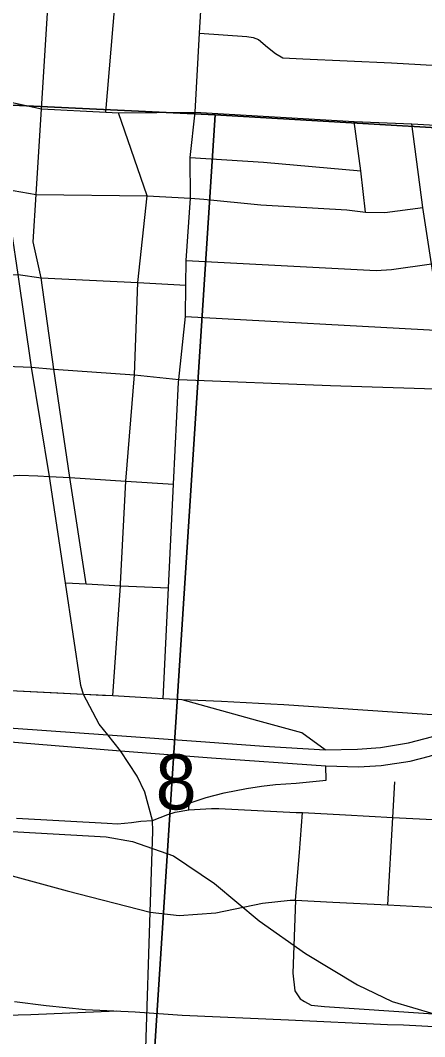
# Model space of a CAD drawing. Extents: x 114843 to 284848, y 317643 to 566895.
# Drawn here: x 202906 to 204528, y 389829 to 393903 of the extents above; entities that cross this region are included whole.
import ezdxf

# ---------------------------------------------------------------- set-up
doc = ezdxf.new("R2010")
doc.units = 0
for name, color, linetype in [('GM_X_City_Street', 7, 'Continuous'), ('GM_X_Interchange_Ramps', 7, 'Continuous'), ('GM_X_Interstate_Route', 7, 'Continuous'), ('GM_X_Rail_Line', 7, 'Continuous'), ('GM_X_Section', 7, 'Continuous'), ('GM_X_Section_Text', 7, 'Continuous'), ('GM_X_State_Route', 7, 'Continuous')]:
    doc.layers.add(name, color=color, linetype=linetype)

msp = doc.modelspace()

# ---------------------------------------------------------------- linework, layer by layer
at = {"layer": 'GM_X_City_Street'}
for points in [[(203410, 389783.9), (203427.5, 390328.6), (203437.6, 390653.5), (203436.3, 390696), (203406, 390810.1), (203375.2, 390873.3), (203307.5, 390975.4), (203256.6, 391039.5), (203222.6, 391082.3), (203159.6, 391201.3), (203149.4, 391237.1), (203087, 391648.3), (203023.2, 392075.1), (202950.8, 392513.4), (202898.1, 392884.3), (202846.6, 393226.5), (202792.9, 393582.1), (202724.5, 394035.6), (202703.3, 394196.9), (202655.2, 394494.4), (202612.4, 394779.7), (202512.3, 395412.7), (202505.8, 395463.8), (202406.4, 396123.8)], [(203249.6, 393535.2), (203299.5, 394136.2), (203346.1, 394731.7)], [(203479.4, 391184.1), (203500.5, 391627.9), (203521.1, 392044.6), (203541.2, 392452.5), (203541.8, 392463.7), (203568.5, 392716.4), (203570, 392841.5), (203571.9, 392940.2), (203588.4, 393191.1), (203587.1, 393353.3), (203607.4, 393534.8), (203625, 393851.9), (203642.8, 394143.7), (203680.4, 394552.2)], [(203170.1, 391644), (203104.3, 392070.6), (203040.3, 392505.7), (202989.9, 392870.8), (202958.5, 393015.5), (202970.2, 393204.9), (202991.5, 393549.2), (202992.7, 393569.1), (203028.6, 394149)], [(203625, 393851.9), (203814.6, 393838), (203840.4, 393834.7), (203861.5, 393826.7), (203897.9, 393796.5), (203929.7, 393769.9), (203959.1, 393752.5), (204038.6, 393749.6), (204394.3, 393733.5), (204697.4, 393715.9), (204884.7, 393702.2)], [(202739.1, 393581.6), (202792.9, 393582.1), (202856.3, 393577.4), (202991.5, 393549.2), (203249.6, 393535.2), (203299.9, 393532.6), (203607.4, 393534.8), (204244.9, 393498), (204476.1, 393489), (204689.5, 393476.3), (204920.4, 393460.2)], [(203277.1, 391195.3), (203308, 391637.2), (203308.5, 391644.7), (203329.7, 392056.6), (203363.9, 392482.3), (203377.1, 392852.7), (203415.6, 393199.6), (203299.9, 393532.6)], [(204291, 393134.9), (204271.5, 393300.2), (204244.9, 393498)], [(204608, 392483.4), (204596.1, 392659.5), (204555, 392927.4), (204519.8, 393152.6), (204476.1, 393489)], [(203587.1, 393353.3), (203881.1, 393334.7), (204271.5, 393300.2)], [(202033.6, 393234.2), (202401.5, 393225.5), (202846.6, 393226.5), (202970.2, 393204.9), (203415.6, 393199.6), (203588.4, 393191.1), (203642.6, 393185.9)], [(203642.6, 393185.9), (203870.2, 393163.8), (204215.8, 393143.3), (204291, 393134.9), (204367.8, 393132.8), (204519.8, 393152.6)], [(203571.9, 392940.2), (204333.8, 392901.2), (204394.5, 392904), (204555, 392927.4), (204770, 392960.7), (204989.4, 392991.5)], [(202027.7, 392911.1), (202386.4, 392885.5), (202661.5, 392869.9), (202898.1, 392884.3), (202989.9, 392870.8), (203377.1, 392852.7), (203570, 392841.5)], [(203568.5, 392716.4), (204596.1, 392659.5), (204816.3, 392647.9)], [(202025.5, 392554.3), (202371, 392535.6), (202950.8, 392513.4), (203040.3, 392505.7), (203363.9, 392482.3), (203541.8, 392463.7), (204150.7, 392440.2), (204612, 392424.6), (204854.3, 392420), (205081.7, 392408.8)], [(202619, 391911.5), (202683.6, 391984.1), (202740.8, 392032.6), (202795.4, 392060.5), (202847, 392075.5), (202902.6, 392080.3), (202976.3, 392077.4), (203023.2, 392075.1), (203104.3, 392070.6), (203329.7, 392056.6), (203521.1, 392044.6)], [(203087, 391648.3), (203170.1, 391644), (203194.5, 391642.7), (203308, 391637.2), (203500.5, 391627.9)], [(203132.8, 391202.7), (202730.2, 391222.4), (202385.5, 391241.1)], [(203236.3, 391197.4), (203159.6, 391201.3), (203132.8, 391202.7)], [(203556, 391179.9), (203479.4, 391184.1), (203277.1, 391195.3), (203236.3, 391197.4)], [(203963.5, 391159.3), (203911.3, 391162.8), (203712.9, 391173.1), (203556, 391179.9)], [(204824.2, 391103.4), (204813.5, 391102.4), (204736.1, 391107.6), (203963.5, 391159.3)], [(201496.5, 391073.5), (201549.8, 391019.2), (201665.3, 390908.9), (201717.7, 390857.2), (201761.4, 390821.1), (201798.6, 390799.4), (201856.4, 390765.9), (201914.8, 390738.8), (201954, 390722.6), (202045.3, 390696.4), (202311.5, 390623.6), (202393.2, 390602.5), (202755.1, 390506.2), (203094.3, 390414), (203427.5, 390328.6)], [(204380.2, 390358.4), (204400.4, 390708), (204407.7, 390851)], [(203436.3, 390696), (203497.6, 390720.2), (203527.2, 390729), (203582.3, 390738.9), (203673, 390743.9), (203703, 390743.9), (204012.2, 390728.4), (204038.5, 390727.6), (204210.5, 390718.3), (204400.4, 390708), (204587.9, 390698), (204794.3, 390686.9)], [(204010.4, 390375.9), (204025.3, 390567.6), (204038.5, 390727.6)], [(202891.1, 390705), (203255, 390684.6), (203295.9, 390682.7), (203351.7, 390687.8), (203390, 390693.1), (203436.3, 390696)], [(203427.5, 390328.6), (203542.9, 390315.5), (203690.5, 390325.2), (203877.8, 390365.1), (203988, 390377), (204010.4, 390375.9), (204159.8, 390368.9), (204380.2, 390358.4), (204776.4, 390336.1), (204960.7, 390326.2), (205030.2, 390327.4), (205170.1, 390349.1), (205195.8, 390351.9), (205390.3, 390379.9)], [(204010.4, 390375.9), (203999.6, 390083.4), (204007.2, 390013), (204028, 389981.2), (204045.8, 389970.7)], [(204045.8, 389970.7), (204072.6, 389955.1), (204125.6, 389950), (204662.6, 389914.2)]]:
    msp.add_lwpolyline(points, dxfattribs=at)
at = {"layer": 'GM_X_Interchange_Ramps'}
msp.add_lwpolyline([(203582.3, 390738.9), (203582.8, 390765.4), (203651.6, 390787.9), (203723.8, 390806.3), (203813.9, 390824.2), (203873.5, 390833.2), (203929.9, 390839.6), (204012.7, 390845.5), (204132.9, 390858), (204131.1, 390914.5)], dxfattribs=at)
at = {"layer": 'GM_X_Interstate_Route'}
for points in [[(204131.1, 390914.5), (204262.7, 390911.4), (204353, 390916.2), (204469.6, 390933.7), (204547.3, 390953.7), (204644.4, 390985), (204721.9, 391017.5), (204812.5, 391062.5), (204894, 391109.5), (205108.8, 391233.6), (205209.1, 391291.6)], [(202764.2, 391073.7), (203256.6, 391039.5), (203649.2, 391011.3), (203882.9, 390993.6), (204128.3, 390978.6), (204258.9, 390981.7), (204350.6, 390988.6), (204463, 391006.8), (204560.8, 391032.5)], [(200157.2, 389581.4), (200240.5, 389645), (200439.3, 389783.6), (200618, 389911.8), (200851.8, 390060.8), (201157.4, 390272.8), (201650.3, 390627.8), (201759, 390701.6), (201856.4, 390765.9), (201946.6, 390825.2), (202031.4, 390877.8), (202094.6, 390913.8), (202144.5, 390937.8), (202199.9, 390959), (202274.8, 390979), (202369.2, 391001.9), (202483, 391018.1), (202609.4, 391021.7), (202766.7, 391019.3), (203307.5, 390975.4), (203673.2, 390947.4), (204131.1, 390914.5)]]:
    msp.add_lwpolyline(points, dxfattribs=at)
at = {"layer": 'GM_X_Rail_Line'}
for points in [[(201089.1, 390328.6), (201304.5, 390511.4), (201520.5, 390651.2), (201704.3, 390698.5), (201809.4, 390712.5), (203250.2, 390630.8), (203355.6, 390611.9), (203520.4, 390553.8), (203685.6, 390443.2), (203864.2, 390293.2), (204049.3, 390162.9), (204258.6, 390037.2), (204397.8, 389970), (204561.1, 389922.5), (204761.1, 389864)], [(202882.4, 389970), (203009.9, 389954.3), (203167.2, 389937.8), (203366.7, 389929.2), (203555.2, 389915.4), (203981.4, 389896.8), (204379.4, 389877.5), (204442.4, 389877), (204663, 389865), (204762.3, 389861.2), (205030.8, 389847.5), (205096.3, 389842.9), (205160.6, 389843.8), (205213, 389847), (205335.8, 389860.1)], [(202567.2, 389816), (202602.1, 389834.9), (202637.9, 389851.9), (202674.6, 389867.2), (202794.7, 389913.8), (202948.8, 389918.2), (203293.7, 389932.3)]]:
    msp.add_lwpolyline(points, dxfattribs=at)
at = {"layer": 'GM_X_Section'}
for points in [[(201130, 396169.1), (204872.5, 395997), (206535.4, 395930.3), (206362.8, 393381.6), (205237.2, 393433.1), (203687.5, 393525), (200998.6, 393652.7)], [(203687.5, 393525), (203349.7, 388305.5), (200907.9, 388482.1), (200713.9, 388493.9), (200998.6, 393652.7)], [(206362.8, 393381.6), (206007.5, 388132.6), (205980.7, 388133.3), (203349.7, 388305.5), (203687.5, 393525), (205237.2, 393433.1)]]:
    msp.add_lwpolyline(points, close=True, dxfattribs=at)
at = {"layer": 'GM_X_State_Route'}
msp.add_line((203159.6, 391201.3), (203056.2, 391206.4), dxfattribs=at)
for points in [[(203056.2, 391206.4), (202730.2, 391222.4), (202332.4, 391244)], [(203556, 391179.9), (203479.4, 391184.1), (203277.1, 391195.3), (203159.6, 391201.3)], [(204128.3, 390978.6), (204034.7, 391047), (203858.4, 391095.2), (203556, 391179.9)]]:
    msp.add_lwpolyline(points, dxfattribs=at)

# ---------------------------------------------------------------- texts
at = {"layer": 'GM_X_Section_Text'}
msp.add_text('8', height=221, rotation=0.4136, dxfattribs=at).set_placement((203449.3, 390739.6))

doc.saveas('drawing.dxf')
